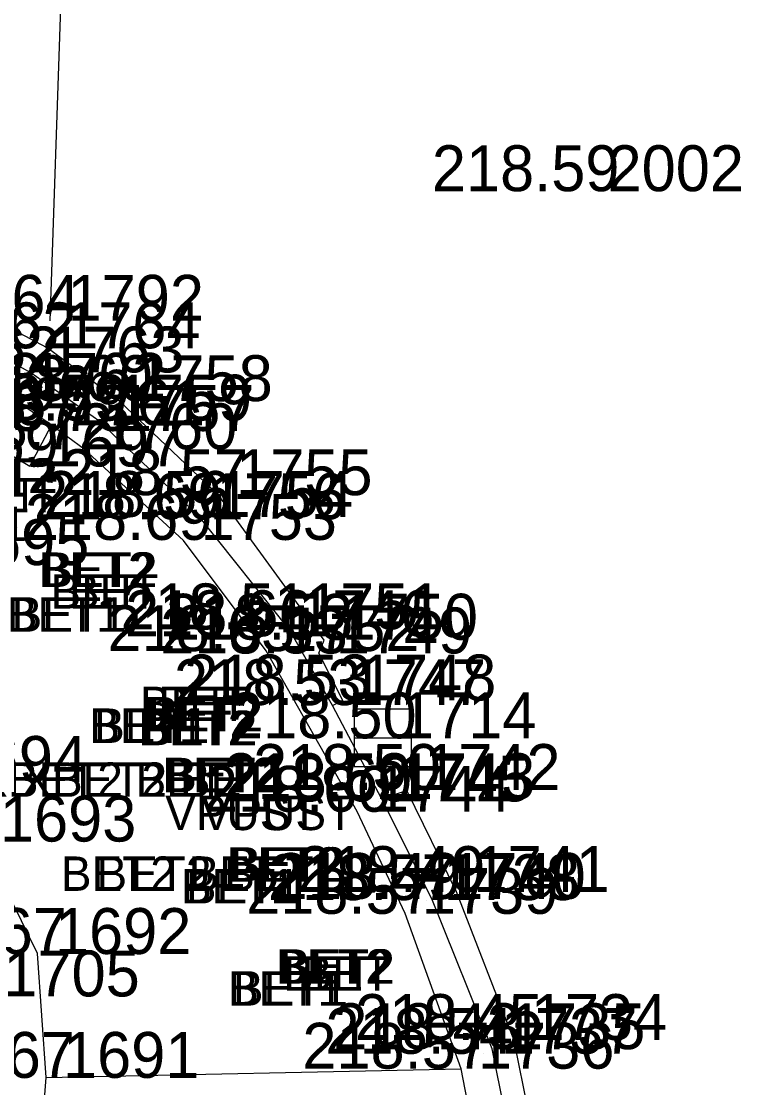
# Model space of a CAD drawing. Extents: x -471047 to -470889, y -1102859 to -1102000.
# Drawn here: x -470969.44 to -470963.12, y -1102387.95 to -1102378.65 of the extents above; entities that cross this region are included whole.
import ezdxf

# ---------------------------------------------------------------- set-up
doc = ezdxf.new("R2010")
doc.units = 0
for name, color, linetype in [('Vrstva 1', 7, 'Continuous'), ('Vrstva 25', 7, 'Continuous'), ('Vrstva 34', 7, 'Continuous'), ('Vrstva 35', 7, 'Continuous'), ('Vrstva 36', 7, 'Continuous'), ('Vrstva 38', 7, 'Continuous'), ('Vrstva 5', 7, 'Continuous'), ('Vrstva 7', 7, 'Continuous'), ('Vrstva 8', 7, 'Continuous'), ('Vrstva 9', 7, 'Continuous')]:
    doc.layers.add(name, color=color, linetype=linetype)

msp = doc.modelspace()

# ---------------------------------------------------------------- linework, layer by layer
at = {"layer": 'Vrstva 1'}
for points in [[(-471040.344, -1102858.385), (-471031.676, -1102846.187), (-471026.357, -1102838.629), (-471023.212, -1102833.975), (-471019.21, -1102827.465), (-471016.861, -1102823.272), (-471013.099, -1102815.912), (-471010.824, -1102810.955), (-471007.329, -1102802.292), (-471005.34, -1102796.515), (-471002.842, -1102787.838), (-471001.3, -1102780.997), (-471000.19, -1102774.713), (-470999.247, -1102768.204), (-470998.794, -1102764.784), (-470997.199, -1102751.812), (-470994.899, -1102732.807), (-470992.551, -1102713.262), (-470990.326, -1102694.887), (-470988.122, -1102676.57), (-470985.812, -1102657.305), (-470983.537, -1102638.407), (-470981.386, -1102620.622), (-470979.843, -1102608.014), (-470976.377, -1102579.253), (-470972.945, -1102550.69), (-470970.475, -1102530.206), (-470967.905, -1102508.801), (-470965.053, -1102485.131), (-470962.734, -1102465.9), (-470960.173, -1102444.812), (-470957.795, -1102425.103), (-470954.965, -1102401.839), (-470953.834, -1102392.574), (-470952.33, -1102379.985), (-470950.744, -1102366.853), (-470948.978, -1102352.106), (-470947.037, -1102335.844), (-470944.949, -1102318.462), (-470944.013, -1102310.745), (-470942.39, -1102297.267), (-470939.519, -1102273.45), (-470937.593, -1102257.43), (-470936.064, -1102244.81), (-470934.114, -1102228.634), (-470931.621, -1102207.856), (-470929.536, -1102190.857), (-470926.572, -1102166.31), (-470924.91, -1102152.663), (-470923.413, -1102140.333), (-470921.923, -1102127.669), (-470921.155, -1102120.084), (-470920.446, -1102109.574), (-470919.912, -1102099.137), (-470919.63, -1102088.981), (-470919.523, -1102081.193), (-470919.563, -1102070.395), (-470919.714, -1102064.236), (-470920.134, -1102054.704), (-470920.462, -1102047.615), (-470920.599, -1102044.52), (-470920.743, -1102041.873), (-470921.125, -1102034.455), (-470921.774, -1102030.337), (-470922.418, -1102027.787), (-470923.734, -1102023.93), (-470924.872, -1102021.434), (-470926.752, -1102018.182), (-470927.953, -1102016.45), (-470929.616, -1102014.424), (-470932.252, -1102011.756), (-470935.111, -1102009.425), (-470938.391, -1102007.371), (-470942.651, -1102005.401)], [(-471041.328, -1102857.18), (-471032.144, -1102844.242), (-471027.583, -1102837.763), (-471024.388, -1102833.028), (-471020.451, -1102826.6), (-471018.089, -1102822.378), (-471014.542, -1102815.445), (-471012.233, -1102810.418), (-471009.247, -1102803.108), (-471006.795, -1102796.098), (-471004.315, -1102787.532), (-471002.782, -1102780.723), (-471001.674, -1102774.458), (-471000.75, -1102768.095), (-471000.28, -1102764.601), (-470998.692, -1102751.741), (-470996.378, -1102732.635), (-470994.028, -1102713.058), (-470991.808, -1102694.749), (-470989.616, -1102676.447), (-470987.284, -1102657.013), (-470985.031, -1102638.272), (-470982.87, -1102620.431), (-470981.334, -1102607.933), (-470977.881, -1102579.263), (-470974.429, -1102550.492), (-470971.964, -1102530.054), (-470969.391, -1102508.607), (-470966.54, -1102484.984), (-470964.231, -1102465.853), (-470961.679, -1102444.752), (-470959.304, -1102425.078), (-470956.455, -1102401.634), (-470955.339, -1102392.489), (-470953.812, -1102379.71), (-470952.249, -1102366.808), (-470950.479, -1102352.023), (-470948.536, -1102335.868), (-470946.426, -1102318.233), (-470945.493, -1102310.531), (-470943.864, -1102297.013), (-470940.984, -1102273.071), (-470939.078, -1102257.195), (-470937.559, -1102244.684), (-470935.592, -1102228.353), (-470933.101, -1102207.653), (-470931.011, -1102190.57), (-470928.046, -1102166.021), (-470926.409, -1102152.578), (-470924.898, -1102140.121), (-470923.427, -1102127.544), (-470922.647, -1102119.826), (-470921.919, -1102109.229), (-470921.42, -1102099.134), (-470921.127, -1102089.016), (-470921.023, -1102081.453), (-470921.061, -1102070.468), (-470921.209, -1102064.314), (-470921.666, -1102053.966), (-470922.156, -1102043.345), (-470922.299, -1102039.934), (-470922.637, -1102034.36), (-470923.091, -1102031.241), (-470923.847, -1102028.247), (-470925.083, -1102024.594), (-470926.222, -1102022.086), (-470928.04, -1102018.943), (-470929.138, -1102017.357), (-470930.929, -1102015.175), (-470933.062, -1102013.049), (-470936.379, -1102010.368), (-470939.169, -1102008.662), (-470942.899, -1102006.906), (-470945.661, -1102005.908)], [(-471043.557, -1102855.955), (-471035.129, -1102844.026), (-471029.872, -1102836.499), (-471026.577, -1102831.578), (-471022.675, -1102825.415), (-471020.123, -1102821.053), (-471016.667, -1102814.59), (-471014.208, -1102809.45), (-471011.177, -1102802.451), (-471008.55, -1102795.333), (-471006.082, -1102787.209), (-471004.464, -1102780.376), (-471003.265, -1102774.167), (-471002.327, -1102767.948), (-471001.636, -1102762.527), (-471000.297, -1102751.605), (-470997.959, -1102732.524), (-470995.602, -1102712.802), (-470993.412, -1102694.623), (-470991.21, -1102676.17), (-470988.891, -1102656.857), (-470986.625, -1102638.083), (-470984.455, -1102620.195), (-470982.936, -1102607.733), (-470979.497, -1102579.223), (-470976.023, -1102550.279), (-470973.554, -1102529.822), (-470970.991, -1102508.497), (-470968.146, -1102484.787), (-470965.835, -1102465.72), (-470963.284, -1102444.529), (-470960.91, -1102424.942), (-470958.043, -1102401.343), (-470956.946, -1102392.356), (-470955.396, -1102379.408), (-470953.851, -1102366.636), (-470952.049, -1102351.733), (-470950.124, -1102335.611), (-470948.034, -1102318.083), (-470947.094, -1102310.328), (-470945.421, -1102296.51), (-470942.58, -1102272.848), (-470940.675, -1102256.948), (-470939.176, -1102244.526), (-470937.187, -1102228.174), (-470934.708, -1102207.467), (-470932.621, -1102190.433), (-470929.634, -1102165.778), (-470928.004, -1102152.415), (-470926.45, -1102139.595), (-470925.003, -1102127.418), (-470924.249, -1102119.695), (-470923.515, -1102109.093), (-470923.018, -1102099.069), (-470922.711, -1102088.911), (-470922.643, -1102081.356), (-470922.797, -1102070.414), (-470923.018, -1102064.454), (-470923.52, -1102053.203), (-470923.823, -1102047.529), (-470924.123, -1102041.506), (-470924.462, -1102037.486), (-470924.934, -1102031.904), (-470925.664, -1102028.672), (-470926.771, -1102025.506), (-470927.959, -1102022.914), (-470929.674, -1102020.028), (-470930.76, -1102018.498), (-470932.447, -1102016.478), (-470935.215, -1102013.816), (-470937.644, -1102011.98), (-470940.381, -1102010.371), (-470943.968, -1102008.669), (-470947.145, -1102007.524), (-470950.874, -1102006.74)], [(-471044.756, -1102855.056), (-471036.376, -1102843.177), (-471031.167, -1102835.741), (-471027.859, -1102830.8), (-471023.934, -1102824.593), (-471021.43, -1102820.312), (-471018.011, -1102813.91), (-471015.536, -1102808.75), (-471012.578, -1102801.897), (-471009.95, -1102794.77), (-471007.561, -1102786.914), (-471005.936, -1102780.074), (-471004.727, -1102773.818), (-471003.828, -1102767.827), (-471003.121, -1102762.345), (-471001.787, -1102751.467), (-470999.446, -1102732.348), (-470997.073, -1102712.539), (-470994.902, -1102694.521), (-470992.696, -1102676.023), (-470990.376, -1102656.68), (-470988.131, -1102638.071), (-470985.947, -1102620.018), (-470984.417, -1102607.512), (-470980.993, -1102579.08), (-470977.514, -1102550.137), (-470975.048, -1102529.649), (-470972.488, -1102508.37), (-470969.618, -1102484.508), (-470967.34, -1102465.669), (-470964.767, -1102444.39), (-470962.402, -1102424.781), (-470959.534, -1102401.193), (-470958.432, -1102392.151), (-470956.883, -1102379.208), (-470955.335, -1102366.424), (-470953.535, -1102351.506), (-470951.606, -1102335.399), (-470949.519, -1102317.94), (-470948.575, -1102310.159), (-470946.889, -1102296.144), (-470944.056, -1102272.618), (-470942.139, -1102256.659), (-470940.657, -1102244.341), (-470938.638, -1102227.749), (-470936.19, -1102207.298), (-470934.102, -1102190.255), (-470931.124, -1102165.639), (-470929.492, -1102152.254), (-470927.915, -1102139.252), (-470926.46, -1102127.103), (-470925.74, -1102119.604), (-470925.012, -1102108.913), (-470924.523, -1102099.054), (-470924.217, -1102088.866), (-470924.148, -1102081.334), (-470924.301, -1102070.391), (-470924.518, -1102064.43), (-470924.97, -1102054.435), (-470925.588, -1102041.569), (-470925.963, -1102035.313), (-470926.405, -1102032.225), (-470927.078, -1102029.198), (-470928.123, -1102026.148), (-470929.318, -1102023.558), (-470930.84, -1102020.97), (-470931.868, -1102019.515), (-470933.443, -1102017.605), (-470936.26, -1102014.885), (-470938.429, -1102013.255), (-470941.213, -1102011.639), (-470944.847, -1102009.927), (-470947.723, -1102008.912), (-470951.444, -1102008.161), (-470954.511, -1102007.931), (-470957.895, -1102008.041)]]:
    msp.add_spline(points, degree=3, dxfattribs=at)
at = {"layer": 'Vrstva 25'}
for p, q in [((-470966.54, -1102384.646), (-470966.54, -1102385.146)), ((-470966.04, -1102384.646), (-470966.54, -1102384.646)), ((-470966.04, -1102385.146), (-470966.04, -1102384.646)), ((-470966.54, -1102384.896), (-470966.04, -1102384.896)), ((-470966.54, -1102385.146), (-470966.04, -1102385.146))]:
    msp.add_line(p, q, dxfattribs=at)
at = {"layer": 'Vrstva 34'}
for p, q in [((-470964.48, -1102380.13), (-470964.48, -1102380.13)), ((-470969.19, -1102381.26), (-470969.19, -1102381.26)), ((-470969.22, -1102381.5), (-470969.22, -1102381.5)), ((-470969.36, -1102381.71), (-470969.36, -1102381.71)), ((-470968.59, -1102381.96), (-470968.59, -1102381.96)), ((-470969.18, -1102382.17), (-470969.18, -1102382.17)), ((-470968.77, -1102382.13), (-470968.77, -1102382.13)), ((-470968.75, -1102382.22), (-470968.75, -1102382.22)), ((-470968.9, -1102382.38), (-470968.9, -1102382.38)), ((-470969.37, -1102382.53), (-470969.37, -1102382.53)), ((-470967.72, -1102382.78), (-470967.72, -1102382.78)), ((-470967.95, -1102382.99), (-470967.95, -1102382.99)), ((-470967.89, -1102382.97), (-470967.89, -1102382.97)), ((-470968.03, -1102383.17), (-470968.03, -1102383.17)), ((-470967.18, -1102384.01), (-470967.18, -1102384.01)), ((-470967.11, -1102383.95), (-470967.11, -1102383.95)), ((-470966.8, -1102384.04), (-470966.8, -1102384.04)), ((-470967.31, -1102384.14), (-470967.31, -1102384.14)), ((-470966.85, -1102384.16), (-470966.85, -1102384.16)), ((-470966.64, -1102384.57), (-470966.64, -1102384.57)), ((-470966.73, -1102384.61), (-470966.73, -1102384.61)), ((-470966.29, -1102384.9), (-470966.29, -1102384.9)), ((-470966.08, -1102385.35), (-470966.08, -1102385.35)), ((-470966.33, -1102385.45), (-470966.33, -1102385.45)), ((-470966.3, -1102385.43), (-470966.3, -1102385.43)), ((-470966.51, -1102385.54), (-470966.51, -1102385.54)), ((-470965.65, -1102386.24), (-470965.65, -1102386.24)), ((-470965.91, -1102386.31), (-470965.91, -1102386.31)), ((-470965.86, -1102386.3), (-470965.86, -1102386.3)), ((-470966.1, -1102386.43), (-470966.1, -1102386.43)), ((-470969.3, -1102386.78), (-470969.3, -1102386.78)), ((-470965.15, -1102387.53), (-470965.15, -1102387.53)), ((-470965.41, -1102387.65), (-470965.41, -1102387.65)), ((-470965.34, -1102387.61), (-470965.34, -1102387.61)), ((-470965.61, -1102387.78), (-470965.61, -1102387.78)), ((-470969.23, -1102387.86), (-470969.23, -1102387.86))]:
    msp.add_line(p, q, dxfattribs=at)
at = {"layer": 'Vrstva 5'}
for p, q in [((-470969.218, -1102381.495), (-470970.773, -1102380.676)), ((-470968.585, -1102381.963), (-470969.218, -1102381.495)), ((-470967.722, -1102382.783), (-470968.585, -1102381.963)), ((-470966.803, -1102384.043), (-470967.722, -1102382.783)), ((-470966.849, -1102384.157), (-470966.803, -1102384.043)), ((-470966.641, -1102384.57), (-470966.849, -1102384.157)), ((-470966.729, -1102384.614), (-470966.641, -1102384.57)), ((-470966.081, -1102385.354), (-470966.301, -1102385.429)), ((-470965.649, -1102386.238), (-470966.081, -1102385.354)), ((-470965.145, -1102387.533), (-470965.649, -1102386.238)), ((-470964.888, -1102388.816), (-470965.145, -1102387.533))]:
    msp.add_line(p, q, dxfattribs=at)
at = {"layer": 'Vrstva 7'}
for p, q in [((-470969.181, -1102382.17), (-470969.52, -1102381.938)), ((-470968.896, -1102382.378), (-470969.181, -1102382.17)), ((-470968.03, -1102383.174), (-470968.896, -1102382.378)), ((-470967.309, -1102384.138), (-470968.03, -1102383.174)), ((-470966.514, -1102385.537), (-470967.309, -1102384.138)), ((-470966.097, -1102386.427), (-470966.514, -1102385.537)), ((-470965.609, -1102387.781), (-470966.097, -1102386.427)), ((-470965.383, -1102388.914), (-470965.609, -1102387.781))]:
    msp.add_line(p, q, dxfattribs=at)
at = {"layer": 'Vrstva 8'}
for p, q in [((-470969.363, -1102381.713), (-470970.886, -1102380.872)), ((-470968.768, -1102382.133), (-470969.363, -1102381.713)), ((-470970.169, -1102382.052), (-470969.371, -1102382.528)), ((-470969.371, -1102382.528), (-470969.181, -1102382.17)), ((-470967.893, -1102382.965), (-470968.768, -1102382.133)), ((-470967.106, -1102383.953), (-470967.893, -1102382.965)), ((-470966.729, -1102384.614), (-470967.106, -1102383.953)), ((-470966.301, -1102385.429), (-470966.729, -1102384.614)), ((-470965.863, -1102386.298), (-470966.301, -1102385.429)), ((-470969.303, -1102386.776), (-470969.782, -1102385.803)), ((-470965.337, -1102387.608), (-470965.863, -1102386.298)), ((-470969.227, -1102387.857), (-470969.303, -1102386.776)), ((-470965.083, -1102388.858), (-470965.337, -1102387.608)), ((-470969.227, -1102387.857), (-470965.609, -1102387.781)), ((-470969.282, -1102388.543), (-470969.227, -1102387.857))]:
    msp.add_line(p, q, dxfattribs=at)
at = {"layer": 'Vrstva 9'}
msp.add_line((-470969.192, -1102381.259), (-470969.027, -1102376.383), dxfattribs=at)

# ---------------------------------------------------------------- texts
at = {"layer": 'Vrstva 35'}
for s, p in [('BET2', (-470970.165, -1102382.76)), ('BET2', (-470970.1309, -1102382.76)), ('BET', (-470970.07, -1102382.93)), ('BET', (-470969.9091, -1102382.93)), ('BET1', (-470970.4, -1102383.18)), ('BET2', (-470969.295, -1102383.58)), ('BET2', (-470969.2609, -1102383.58)), ('BET', (-470969.19, -1102383.77)), ('BET', (-470969.0291, -1102383.77)), ('BET1', (-470969.5718, -1102383.97)), ('BET1', (-470969.53, -1102383.97)), ('BET', (-470968.41, -1102384.75)), ('BET', (-470968.2491, -1102384.75)), ('BET2', (-470968.375, -1102384.84)), ('BET2', (-470968.3409, -1102384.84)), ('BET1', (-470968.8518, -1102384.94)), ('BET1', (-470968.81, -1102384.94)), ('BET2', (-470968.425, -1102384.96)), ('BET2', (-470968.3909, -1102384.96)), ('XBET2 BET', (-470969.83, -1102385.41)), ('XBET2 BET', (-470969.4445, -1102385.41)), ('BET2', (-470968.215, -1102385.37)), ('BET2', (-470968.1809, -1102385.37)), ('VPUST', (-470968.19, -1102385.7)), ('VPUST', (-470967.8792, -1102385.7)), ('BET2', (-470967.655, -1102386.15)), ('BET2', (-470967.6209, -1102386.15)), ('BET2 BET', (-470969.1, -1102386.23)), ('BET2 BET', (-470968.7895, -1102386.23)), ('BET1', (-470968.0518, -1102386.34)), ('BET1', (-470968.01, -1102386.34)), ('BET2', (-470967.225, -1102387.04)), ('BET2', (-470967.1909, -1102387.04)), ('BET', (-470967.16, -1102387.1)), ('BET', (-470966.9991, -1102387.1)), ('BET1', (-470967.6418, -1102387.23)), ('BET1', (-470967.6, -1102387.23))]:
    msp.add_text(s, height=0.3, dxfattribs=at).set_placement(p)
at = {"layer": 'Vrstva 36'}
for s, p in [(' 2002', (-470964.48, -1102380.13)), (' 1792', (-470969.19, -1102381.26)), (' 1764', (-470969.22, -1102381.5)), (' 1763', (-470969.36, -1102381.71)), (' 1762', (-470969.52, -1102381.94)), (' 1758', (-470968.59, -1102381.96)), (' 1696', (-470970.17, -1102382.05)), (' 1761', (-470969.18, -1102382.17)), (' 1759', (-470968.77, -1102382.13)), (' 1757', (-470968.75, -1102382.22)), (' 1760', (-470968.9, -1102382.38)), (' 1697', (-470969.37, -1102382.53)), (' 1755', (-470967.72, -1102382.78)), (' 1756', (-470967.95, -1102382.99)), (' 1754', (-470967.89, -1102382.97)), (' 1753', (-470968.03, -1102383.17)), (' 1695', (-470970.19, -1102383.39)), (' 1751', (-470967.11, -1102383.95)), (' 1746', (-470967.18, -1102384.01)), (' 1750', (-470966.8, -1102384.04)), (' 1752', (-470967.31, -1102384.14)), (' 1749', (-470966.85, -1102384.16)), (' 1747', (-470966.73, -1102384.61)), (' 1748', (-470966.64, -1102384.57)), (' 1714', (-470966.29, -1102384.9)), (' 1694', (-470970.21, -1102385.28)), (' 1742', (-470966.08, -1102385.35)), (' 1745', (-470966.33, -1102385.45)), (' 1743', (-470966.3, -1102385.43)), (' 1744', (-470966.51, -1102385.54)), (' 1693', (-470969.78, -1102385.8)), (' 1741', (-470965.65, -1102386.24)), (' 1738', (-470965.91, -1102386.31)), (' 1740', (-470965.86, -1102386.3)), (' 1739', (-470966.1, -1102386.43)), (' 1692', (-470969.3, -1102386.78)), (' 1705', (-470969.75, -1102387.15)), (' 1734', (-470965.15, -1102387.53)), (' 1737', (-470965.41, -1102387.65)), (' 1735', (-470965.34, -1102387.61)), (' 1736', (-470965.61, -1102387.78)), (' 1691', (-470969.23, -1102387.86))]:
    msp.add_text(s, height=0.4, dxfattribs=at).set_placement(p)
at = {"layer": 'Vrstva 38'}
for s, p in [('218.59 ', (-470965.8636, -1102380.13)), ('218.64 ', (-470970.5723, -1102381.26)), ('218.62 ', (-470970.6011, -1102381.5)), ('218.62 ', (-470970.7411, -1102381.71)), ('218.63 ', (-470970.9033, -1102381.94)), ('218.60 ', (-470969.9328, -1102381.96)), ('218.67 ', (-470970.5633, -1102382.17)), ('218.59 ', (-470970.1536, -1102382.13)), ('218.73 ', (-470970.1333, -1102382.22)), ('218.72 ', (-470970.2811, -1102382.38)), ('218.69 ', (-470970.7536, -1102382.53)), ('218.57 ', (-470969.1033, -1102382.78)), ('218.69 ', (-470969.3336, -1102382.99)), ('218.56 ', (-470969.2498, -1102382.97)), ('218.69 ', (-470969.4136, -1102383.17)), ('218.51 ', (-470968.5795, -1102383.95)), ('218.66 ', (-470968.5398, -1102384.01)), ('218.53 ', (-470968.1833, -1102384.04)), ('218.65 ', (-470968.6935, -1102384.14)), ('218.53 ', (-470968.2333, -1102384.16)), ('218.53 ', (-470968.1133, -1102384.61)), ('218.53 ', (-470968.0233, -1102384.57)), ('218.50 ', (-470967.6328, -1102384.9)), ('218.50 ', (-470967.4228, -1102385.35)), ('218.52 ', (-470967.6811, -1102385.43)), ('218.60 ', (-470967.6728, -1102385.45)), ('218.60 ', (-470967.8528, -1102385.54)), ('218.49 ', (-470967.0336, -1102386.24)), ('218.57 ', (-470967.2933, -1102386.31)), ('218.49 ', (-470967.2436, -1102386.3)), ('218.57 ', (-470967.4833, -1102386.43)), ('218.67 ', (-470970.6833, -1102386.78)), ('218.45 ', (-470966.5335, -1102387.53)), ('218.54 ', (-470966.7923, -1102387.65)), ('218.43 ', (-470966.7233, -1102387.61)), ('218.57 ', (-470966.9933, -1102387.78)), ('218.67 ', (-470970.6133, -1102387.86))]:
    msp.add_text(s, height=0.4, dxfattribs=at).set_placement(p)

doc.saveas('drawing.dxf')
